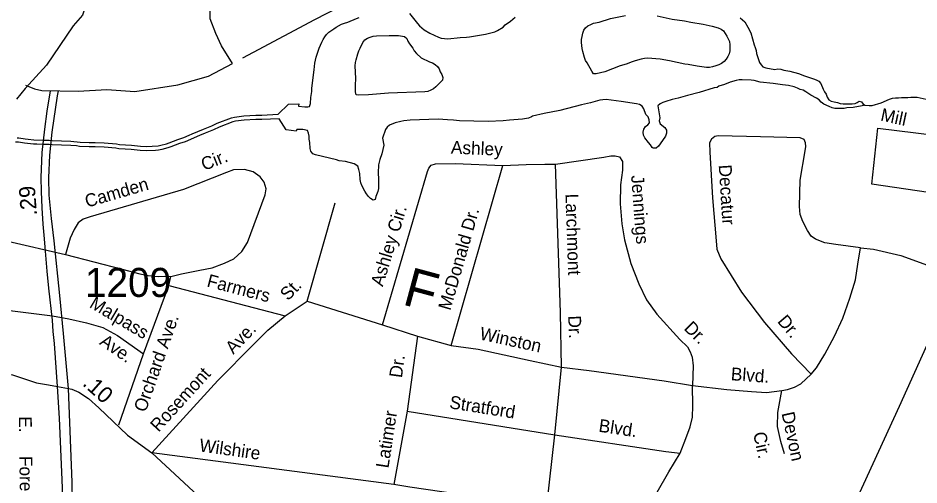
# Model space of a CAD drawing. Extents: x 1945482 to 2853149, y 66427 to 1015778.
# Drawn here: x 2330860 to 2335443, y 174332 to 176705 of the extents above; entities that cross this region are included whole.
import ezdxf

# ---------------------------------------------------------------- set-up
doc = ezdxf.new("R2010")
doc.units = 0
for name, color, linetype in [('Old_Level_10', 7, 'Continuous'), ('Old_Level_11', 7, 'Continuous'), ('Old_Level_17', 7, 'Continuous'), ('Old_Level_22', 7, 'Continuous'), ('Old_Level_32', 7, 'Continuous'), ('Old_Level_35', 7, 'Continuous'), ('Old_Level_59', 7, 'Continuous'), ('Old_Level_60', 7, 'Continuous'), ('Old_Level_61', 7, 'Continuous'), ('Old_Level_8', 7, 'Continuous')]:
    doc.layers.add(name, color=color, linetype=linetype)

msp = doc.modelspace()

# ---------------------------------------------------------------- linework, layer by layer
at = {"layer": 'Old_Level_32'}
for points in [[(2331061.4, 174832.3), (2331045.4, 175051.1), (2331038.7, 175112.3), (2331034.7, 175169.5), (2331016.5, 175332.2), (2331008.5, 175418.9), (2330997.7, 175539.7), (2330994, 175583.2), (2330988.3, 175657), (2330983.3, 175740.7), (2330979.9, 175823.2), (2330977.9, 175894.5), (2330982.6, 176021.6), (2330995.7, 176140.7), (2331009.1, 176231.5), (2331025.4, 176335.6)], [(2331117.4, 174822.7), (2331092.2, 175101.8), (2331073.3, 175295), (2331043.8, 175573.5), (2331029.8, 175685.6), (2331019.3, 175804.9), (2331017.3, 175893.4), (2331021.8, 176008.5), (2331033.3, 176125), (2331061.3, 176310.2), (2331065.3, 176334.9)], [(2327541.4, 175415.8), (2327645.9, 175398.7), (2327843.2, 175364.5), (2328018.4, 175339.3), (2328193.5, 175310.4), (2328318.4, 175291.1), (2328465.4, 175265.1), (2328729.2, 175225.6), (2328871.9, 175203), (2329277, 175135.1), (2329746, 175059.8), (2330225.2, 174982.6), (2330581.7, 174939.6), (2330832.8, 174891.9), (2330953.4, 174851.3), (2331015.4, 174840.2), (2331061.4, 174832.3)], [(2330835.6, 172746.6), (2330925.1, 172889.4), (2330961.9, 172948.2), (2331002.7, 173019.2), (2331020.4, 173053.2), (2331039.5, 173092.8), (2331055, 173127.8), (2331070.1, 173168.1), (2331091.4, 173236.5), (2331106, 173318.1), (2331111.7, 173362), (2331115.3, 173407.9), (2331117.5, 173481.6), (2331116.2, 173566.2), (2331115.3, 173643.8), (2331107.7, 173834), (2331104.6, 173917), (2331102.9, 174004.7), (2331093.9, 174167.9), (2331088.2, 174274.9), (2331085.1, 174358.5), (2331078.4, 174512.8), (2331070.9, 174672), (2331061.4, 174832.3)], [(2331061.4, 174832.3), (2331117.4, 174822.7)], [(2330409.6, 171923.1), (2330510.9, 172104.2), (2330571, 172212.1), (2330628.2, 172318.4), (2330686.2, 172423.4), (2330781.8, 172586.8), (2330871.6, 172729.5), (2330983.3, 172908.6), (2331043.8, 173010.8), (2331080.7, 173085.8), (2331109.5, 173159.6), (2331130.2, 173229.3), (2331145.4, 173304.8), (2331154.3, 173386.4), (2331156.8, 173469.5), (2331156.4, 173555.1), (2331154.7, 173625.1), (2331147.5, 173828.9), (2331141.2, 173989.3), (2331139.1, 174148.5), (2331135.3, 174346.1), (2331117.4, 174822.7)], [(2331117.4, 174822.7), (2331133.6, 174817.9), (2331170, 174803.5), (2331218.3, 174770.5), (2331270.9, 174724.3), (2331416.5, 174585.1), (2331540.9, 174494.5)], [(2331540.9, 174494.5), (2331962.3, 174102.7), (2332457.8, 173618.4), (2332671.1, 173397.6), (2332797.2, 173279.7), (2332931.5, 173164.5), (2332991.8, 173115.1), (2333074.1, 173052), (2333193.3, 172964.3), (2333651.1, 172681.7), (2333785.5, 172580.3), (2334124, 172369.9), (2334189.8, 172306), (2334373, 172197.9), (2334502.4, 172097.5), (2334850.1, 171868.6), (2334973.3, 171791.4), (2335178.7, 171651.5), (2335637.4, 171339.5), (2336007.1, 171089.7), (2336218.5, 170959.2), (2336366.5, 170896.1)], [(2336624.3, 172705.1), (2336519.5, 172760.2), (2336348.3, 172840.3), (2336188.5, 172929.8), (2336173.1, 172937.3), (2336082.4, 172981.7), (2335732, 173145.7), (2335274.8, 173369.8), (2335081, 173464.2), (2334804.6, 173623.3), (2334602.1, 173739.3), (2334163.2, 174006.2), (2333999.4, 174099.5), (2333934.2, 174129.1), (2333830.6, 174167), (2333747.7, 174189.6), (2333610.9, 174212.4), (2333548.5, 174221.8), (2333248.9, 174262.1), (2332852.4, 174320.2), (2332771.8, 174333.1), (2331540.9, 174494.5)]]:
    msp.add_lwpolyline(points, dxfattribs=at)
at = {"layer": 'Old_Level_35'}
for p, q in [((2333063.8, 175040.8), (2333325.9, 175955.7)), ((2332330.9, 175266.1), (2332472.9, 175765.7)), ((2330808.1, 175571.8), (2331100.9, 175503.3)), ((2331627.3, 175346.3), (2331637.4, 175390.6)), ((2331499, 174998.9), (2331627.3, 175346.3)), ((2331627.3, 175346.3), (2332219.6, 175191.5)), ((2332219.6, 175191.5), (2332330.9, 175266.1)), ((2332330.9, 175266.1), (2332713.8, 175145.1)), ((2332713.8, 175145.1), (2332891.9, 175088.2)), ((2332891.9, 175088.2), (2332839.1, 174706)), ((2332891.9, 175088.2), (2333063.8, 175040.8)), ((2331373.1, 174637.8), (2331499, 174998.9)), ((2333590.2, 174585.8), (2333624.5, 174931.1)), ((2332839.1, 174706), (2332771.8, 174333.1)), ((2332839.1, 174706), (2333590.2, 174585.8)), ((2333548.5, 174221.8), (2333590.2, 174585.8))]:
    msp.add_line(p, q, dxfattribs=at)
for points in [[(2331950.4, 176474.5), (2331895.9, 176564.8), (2331866.3, 176627.6), (2331836.8, 176701.6), (2331836.8, 176779.2), (2331840.5, 176819.9), (2331851.6, 176867.9), (2331873.7, 176904.9), (2331918, 176941.8), (2332243, 177200.6)], [(2331205.2, 176957.2), (2331206.9, 176872.1), (2331207.1, 176816), (2331202.9, 176766), (2331188.7, 176719.5), (2331140.9, 176665.4), (2331004.2, 176465.5)], [(2332002.9, 176502.5), (2332058.3, 176532), (2332370.3, 176697.9), (2332562.2, 176798.3)], [(2331004.2, 176465.5), (2330895.7, 176347.7), (2330852.8, 176293.4)], [(2330897.6, 176364.1), (2330943.6, 176346), (2330980.7, 176336.5), (2331166, 176333), (2331312.5, 176341.7), (2331453.8, 176331.9), (2331673.2, 176366.1), (2331829.2, 176410), (2331950.4, 176474.5)], [(2335716, 176085.6), (2335683.9, 175952.4), (2335670.1, 175851.4), (2335651.7, 175814.6), (2335605.9, 175800.8), (2335202.1, 175860.5), (2335234.2, 176145.3), (2335716, 176085.6)], [(2335145, 175537.4), (2335020.2, 175554.4), (2334963.8, 175562.4), (2334917.1, 175580.5), (2334894.5, 175595.7), (2334875.3, 175624.8), (2334851.5, 175671.8), (2334838.3, 175707.4), (2334834.7, 175747.3), (2334839.2, 175881.4), (2334863.2, 176030.3), (2334866.6, 176052.8), (2334865.9, 176070.5), (2334858.9, 176088.3), (2334838.6, 176095.7), (2334636.6, 176101.5), (2334422, 176107.1), (2334404.5, 176102.4), (2334386.9, 176089.6), (2334377.5, 176071.2), (2334379.4, 176023.3), (2334392.5, 175791.8), (2334411.4, 175572.3), (2334415, 175530.5), (2334435, 175481.4), (2334539.8, 175311.6), (2334657.8, 175158.1), (2334794.2, 174997.4), (2334894.4, 174895.4)], [(2333593.5, 175962.3), (2333840.2, 175998), (2333876, 176005.4), (2333898, 176004.3), (2333920.2, 175999.2), (2333935.3, 175975.9), (2333935, 175931.9), (2333923.9, 175857.3), (2333923.7, 175761.1), (2333931.7, 175659.4), (2333945.1, 175578.2), (2333977.8, 175457.4), (2334017.9, 175354.9), (2334057, 175272.4), (2334110, 175200.4), (2334227.1, 175071.1), (2334264.6, 175034.5), (2334279.7, 175009.2), (2334288.7, 174981.3), (2334294.4, 174937.6), (2334290.5, 174837.3)], [(2331637.4, 175390.6), (2331691, 175404.6), (2331784.4, 175424.4), (2331848, 175435.1), (2331911, 175459.6), (2331958.1, 175481.4), (2331998.6, 175518.8), (2332027, 175563.9), (2332117.2, 175805.8), (2332122.2, 175837.8), (2332112.6, 175871.6), (2332091.5, 175898.6), (2332056.7, 175923.5), (2332012.3, 175935.5), (2331956.3, 175933.3), (2331920.7, 175920.1), (2331701.9, 175833.3), (2331227.3, 175694.4), (2331191.9, 175683.2), (2331166.4, 175664.1), (2331145.8, 175631.1), (2331125.5, 175586.3), (2331100.9, 175503.3)], [(2332713.8, 175145.1), (2332942.8, 175924.4), (2332950.3, 175942.8), (2332961.6, 175957.4), (2332983.3, 175964.1), (2333083.3, 175966.1), (2333325.9, 175955.7)], [(2333325.9, 175955.7), (2333445.5, 175960.4), (2333539.7, 175962.2), (2333593.5, 175962.3)], [(2333624.5, 174931.1), (2333619.4, 175208.8), (2333593.5, 175962.3)], [(2334894.4, 174895.4), (2334921, 174926.3), (2334964.2, 174996.2), (2335012.8, 175088.1), (2335055.1, 175179.7), (2335091.1, 175281.2), (2335119.6, 175374.6), (2335132.1, 175454.8), (2335145, 175537.4)], [(2335145, 175537.4), (2335211.2, 175530.2), (2335350.7, 175497.6), (2335486.5, 175448.8), (2335572.1, 175410.2), (2335631.7, 175370.6)], [(2331100.9, 175503.3), (2331390.1, 175428.8), (2331479, 175404.4), (2331521.3, 175395.9), (2331573.3, 175392), (2331607.4, 175393.4), (2331637.4, 175390.6)], [(2335085.1, 174175.9), (2335132.9, 174274.7), (2335342.9, 174732.9), (2335631.7, 175370.6)], [(2330818.2, 175218.1), (2331035.2, 175190.6), (2331117.8, 175176.1), (2331208.6, 175155.4), (2331291.5, 175132.8), (2331365.3, 175091.7), (2331499, 174998.9)], [(2331540.9, 174494.5), (2331876.6, 174861.9), (2332057.4, 175045.3), (2332130.6, 175118.1), (2332219.6, 175191.5)], [(2333063.8, 175040.8), (2333200.8, 175022.3), (2333464.9, 174964.8), (2333624.5, 174931.1)], [(2333624.5, 174931.1), (2333765.3, 174912.7), (2334147.4, 174861.8), (2334290.5, 174837.3)], [(2334744.7, 174811.7), (2334773.4, 174816.4), (2334809.1, 174828), (2334842.2, 174845.4), (2334894.4, 174895.4)], [(2334228, 174492.9), (2334257.2, 174567.9), (2334278.8, 174626.8), (2334290.6, 174675.5), (2334292.6, 174733.4), (2334290.5, 174837.3)], [(2334290.5, 174837.3), (2334465.3, 174816.3), (2334591.6, 174807.2), (2334668, 174802.4), (2334744.7, 174811.7)], [(2334759.4, 174489.4), (2334740.9, 174552.7), (2334722.5, 174629.2), (2334725.1, 174700.5), (2334744.7, 174811.7)], [(2333590.2, 174585.8), (2334155.7, 174501.8), (2334228, 174492.9)], [(2333999.4, 174099.5), (2334169.7, 174398.3), (2334228, 174492.9)]]:
    msp.add_lwpolyline(points, dxfattribs=at)
at = {"layer": 'Old_Level_59'}
msp.add_lwpolyline([(2335166.9, 176262.4), (2335189, 176260), (2335204.2, 176260.3), (2335250.2, 176274.5), (2335292, 176293.1), (2335307.5, 176297.3), (2335323, 176299), (2335338.5, 176299.2), (2335353.7, 176301), (2335386, 176302.2), (2335401, 176303.5), (2335433, 176303.4), (2335480, 176292.4)], dxfattribs=at)
at = {"layer": 'Old_Level_60'}
for points in [[(2332183.6, 176216.7), (2332236, 176267.2), (2332288.3, 176269.1), (2332286.4, 176257.9), (2332319.2, 176253.7), (2332334.7, 176254.2), (2332342.7, 176255.6), (2332347.5, 176270.5), (2332349.5, 176300.9), (2332354, 176332.7), (2332355, 176348.3), (2332366.2, 176442.8), (2332367.5, 176459.4), (2332369.5, 176475.4), (2332376.5, 176506.6), (2332391.5, 176552.9), (2332399, 176567.5), (2332405, 176582.8), (2332411.7, 176596.3), (2332420, 176609.2), (2332430, 176621.8), (2332440.2, 176632.8), (2332466.5, 176649.8), (2332479, 176659.1), (2332506, 176674.2), (2332521.2, 176680), (2332537.5, 176684.2), (2332581.2, 176702.9), (2332596, 176708.2)], [(2332852, 176727.8), (2332872.5, 176703.7), (2332891.5, 176678), (2332902.2, 176666.3), (2332914, 176655.2), (2332926.7, 176646.2), (2332954.2, 176629.2), (2332998.7, 176607.9), (2333013.2, 176603.9), (2333028.7, 176600.8), (2333045.5, 176600.3), (2333109.5, 176607.1), (2333140.7, 176608.7), (2333156, 176610.3), (2333237.7, 176622.9), (2333284.7, 176634.6), (2333299.7, 176641.7), (2333327, 176659.7), (2333338.5, 176670.7), (2333365, 176689.8), (2333376.2, 176700.3), (2333389.2, 176709.9)], [(2334534, 176706.4), (2334557, 176686.1), (2334573, 176658.2), (2334587.5, 176630.6), (2334603.7, 176569.8), (2334609.5, 176555.5), (2334614, 176539.9), (2334616.5, 176524.6), (2334626.2, 176494.6), (2334632.2, 176480), (2334640.2, 176467.1), (2334649, 176457.1), (2334664.2, 176452.8), (2334709.7, 176443.1), (2334724.5, 176447.3), (2334740.2, 176445.7), (2334755.2, 176441.1), (2334785.5, 176435.6), (2334830.2, 176423.4), (2334860.2, 176411.4), (2334905.7, 176397.1), (2334920.5, 176391.5), (2334933.7, 176383.7), (2334943.7, 176373), (2334955.5, 176343.9), (2334962, 176330.3), (2334970.5, 176317.6), (2334976, 176303.4), (2334984, 176289.9), (2334996.7, 176283.1), (2335011.7, 176279.4), (2335027.5, 176276.8), (2335041.5, 176271.6), (2335057, 176268.7), (2335103, 176269.4), (2335118.2, 176271.3), (2335128, 176276.2), (2335139, 176283.4), (2335150, 176280), (2335158, 176266.8), (2335166.9, 176262.4)], [(2335166.9, 176262.4), (2335153, 176258.4), (2335107.2, 176251.3), (2335076.5, 176248.3), (2335061.7, 176246), (2335015.5, 176246), (2335000.5, 176249.5), (2334985.5, 176254.9), (2334958, 176268.3), (2334945.2, 176277.9), (2334934.5, 176289), (2334921.5, 176298.5), (2334893, 176313.1), (2334867, 176330.9), (2334853.2, 176338.3), (2334838.7, 176342.7), (2334824, 176349.3), (2334808.5, 176354.9), (2334778.7, 176362), (2334747.7, 176365), (2334701, 176372.2), (2334635.2, 176379.9), (2334605.2, 176387.2), (2334589.5, 176389.3), (2334542.7, 176391.2), (2334527.5, 176391.1), (2334512.7, 176388.2), (2334482.7, 176378.9), (2334453.5, 176367.3), (2334425.5, 176358.5), (2334415.7, 176353), (2334400.7, 176349.8), (2334325, 176326.8), (2334265, 176312.1), (2334218.5, 176298), (2334187, 176290.6), (2334155.5, 176281.7), (2334140, 176276.3), (2334126.5, 176269.9), (2334115, 176259.4), (2334124.5, 176198), (2334121.5, 176183), (2334125.7, 176168.3), (2334149.5, 176149.4), (2334157.7, 176136.1), (2334158, 176119.7), (2334154, 176104.6), (2334126.2, 176066.7), (2334118, 176053.8), (2334106.5, 176044), (2334091, 176043.2), (2334085, 176047.2), (2334077.7, 176060.3), (2334067, 176071.9), (2334048, 176095.7), (2334041.2, 176109.8), (2334039, 176125.8), (2334043.5, 176140.8), (2334051.5, 176153.6), (2334063.2, 176162.9), (2334072.2, 176173), (2334071.2, 176188.2), (2334064.5, 176202.7), (2334054.2, 176214.2), (2334043, 176243.8), (2334034.5, 176256.9), (2334021.5, 176265.8), (2334006.5, 176268.9), (2333928.7, 176280.6), (2333851.5, 176290.5), (2333835.2, 176290.2), (2333819, 176288.6), (2333772.5, 176274.8), (2333725.5, 176264.5), (2333615.7, 176235.8), (2333536.5, 176220.8), (2333476.7, 176206.1), (2333472, 176202.5), (2333456.7, 176197.1), (2333426, 176191.5), (2333360.2, 176185.8), (2333328.5, 176182), (2333250.7, 176179.5), (2333106.2, 176183), (2333075.2, 176186.4), (2333044, 176187.6), (2332997, 176190.7), (2332854, 176185.9), (2332823.2, 176182.6), (2332807.7, 176179.6), (2332778, 176172.2), (2332750, 176160), (2332738.5, 176150.1), (2332729.2, 176138), (2332714, 176094.4), (2332720.5, 176058.5), (2332710.3, 176014.4), (2332700.7, 175986.2), (2332693.4, 175958.5), (2332691.7, 175917.8)], [(2330856.5, 176095.7), (2330863.7, 176095.6), (2330896, 176091.6), (2330911, 176088.8), (2330940.5, 176085.9), (2330988, 176085), (2331003.5, 176083.7), (2331019.2, 176083.8), (2331034.5, 176082), (2331082, 176081.3), (2331129, 176079.6), (2331175.5, 176074.7), (2331222.2, 176072.3), (2331252.2, 176073.2), (2331299, 176071.3), (2331361.5, 176066.3), (2331376.5, 176062.5), (2331406.7, 176060.3), (2331437, 176059.5), (2331483, 176053.7), (2331512.7, 176052.9), (2331572.2, 176055.4), (2331586.5, 176058.3), (2331616, 176066), (2331629.7, 176070.6), (2331673, 176087.5), (2331688.7, 176093.1), (2331703.7, 176097.4), (2331731.2, 176110.4), (2331746.5, 176116.2), (2331774.2, 176129), (2331803.7, 176140.1), (2331846.2, 176157.5), (2331873.7, 176170.7), (2331946, 176198.8), (2331962, 176202.1), (2332008, 176208.5), (2332070, 176210.8), (2332100.5, 176210.9), (2332183.6, 176216.7)], [(2332189.2, 176192.4), (2332101, 176188.9), (2332070.5, 176188.8), (2332010, 176186.5), (2331966, 176180.5), (2331952, 176177.6), (2331882.5, 176150.5), (2331855, 176137.3), (2331811.7, 176119.5), (2331783, 176108.8), (2331711, 176076.6), (2331680.7, 176066.9), (2331637, 176049.8), (2331622.2, 176045), (2331591.2, 176036.9), (2331575.2, 176033.6), (2331558.7, 176032.3), (2331512.7, 176030.9), (2331481.5, 176031.7), (2331435.2, 176037.5), (2331405.2, 176038.3), (2331373.5, 176040.7), (2331357.7, 176044.5), (2331297.7, 176049.3), (2331252.5, 176051.2), (2331221.7, 176050.3), (2331173.2, 176052.7), (2331157.7, 176054.9), (2331128, 176057.6), (2331081.2, 176059.3), (2331033.2, 176060), (2331018, 176061.8), (2331002.7, 176061.7), (2330987, 176063), (2330955.2, 176064), (2330939.5, 176063.9), (2330907.7, 176067), (2330892.5, 176069.8), (2330862, 176073.6), (2330847.2, 176073.7)], [(2332598, 175914.9), (2332592.9, 175935.9), (2332587.9, 175952.8), (2332569.2, 175963.6), (2332526.3, 175975.4), (2332494, 175979.3), (2332479.7, 175984), (2332374, 176009.3), (2332360, 176015.8), (2332350.2, 176027.8), (2332346.2, 176042.6), (2332344, 176073.4), (2332340.7, 176088.9), (2332340.2, 176104.1), (2332337.2, 176119.6), (2332332.2, 176133.8), (2332308.5, 176139.2), (2332279, 176138.2), (2332275.2, 176130.7), (2332224.7, 176136.3), (2332189.2, 176192.4)], [(2332666.5, 175779.9), (2332653, 175788.1), (2332642.2, 175798.9), (2332633, 175811), (2332624.5, 175824.7), (2332609.7, 175853.5), (2332603.2, 175868.2), (2332600, 175883.9), (2332598, 175914.9)], [(2332691.7, 175917.8), (2332693.5, 175885.5), (2332694, 175838.8), (2332691, 175824), (2332679.7, 175797.4), (2332677, 175782.6), (2332666.5, 175779.9)]]:
    msp.add_lwpolyline(points, dxfattribs=at)
at = {"layer": 'Old_Level_61'}
for points in [[(2333801, 176421.4), (2333786.5, 176422.5), (2333778, 176435.9), (2333755, 176477), (2333746.2, 176490.3), (2333741, 176505.2), (2333732.5, 176535.6), (2333729.7, 176550.8), (2333727, 176581.5), (2333727, 176597), (2333729.2, 176612.2), (2333732.7, 176627.9), (2333738, 176643), (2333746, 176656.3), (2333758.5, 176666.4), (2333773.2, 176672.7), (2333787.5, 176679.3), (2333815.5, 176685.1), (2333874.5, 176702.4), (2333949.5, 176717.5)], [(2334110.7, 176715.9), (2334187.7, 176700.4), (2334250.2, 176691.2), (2334281.5, 176684.9), (2334344.7, 176674.6), (2334391.5, 176664.1), (2334422, 176654.9), (2334436, 176649), (2334448, 176639.5), (2334465.2, 176613.5), (2334478.5, 176586.1), (2334481, 176569.9), (2334481.5, 176554.3), (2334480.7, 176538.9), (2334477, 176523.8), (2334470.7, 176509.9), (2334462.5, 176496.2), (2334451.5, 176483.9), (2334438.5, 176474.5), (2334424.2, 176467.2), (2334409, 176461.6), (2334392.7, 176457), (2334377.2, 176454.2), (2334361.7, 176454.1), (2334315, 176460.4), (2334269.2, 176469.4), (2334252, 176471.7), (2334173, 176488), (2334125.5, 176495.7), (2334062.2, 176501.2), (2334046.2, 176499.2), (2334030.2, 176495.7), (2333998.7, 176488.1), (2333983.7, 176483.4), (2333953, 176471.3), (2333922.5, 176462), (2333845.5, 176432.1), (2333801, 176421.4)], [(2332593.6, 176313.4), (2332580.8, 176314.8), (2332577.3, 176330.2), (2332576.3, 176364.4), (2332578.1, 176397.9), (2332575.8, 176463.1), (2332576.8, 176478.5), (2332580.3, 176493.5), (2332589.3, 176523), (2332594.3, 176538.5), (2332600.3, 176553), (2332614.8, 176581.4), (2332624.3, 176593.9), (2332637.1, 176602.7), (2332651.6, 176608.9), (2332667.3, 176612.8), (2332683.6, 176615), (2332747.8, 176617.1), (2332794.8, 176616.5), (2332825.3, 176611.1), (2332837.3, 176601.6), (2332842.6, 176587.4), (2332850.8, 176574.1), (2332868.3, 176552), (2332875.1, 176538.3), (2332886.1, 176525.1), (2332910.8, 176502.8), (2332953.3, 176482.8), (2332968.6, 176477.3), (2332982.1, 176469.7), (2332993.6, 176459.7), (2333002.1, 176446.7), (2333007.8, 176432.1), (2333015.3, 176418.2), (2333020.1, 176403.8), (2333019.6, 176388.7), (2332985.3, 176355), (2332972.6, 176345.6), (2332959.3, 176337.9), (2332944.3, 176332.6), (2332928.8, 176329.8), (2332744.1, 176323), (2332642.8, 176315), (2332593.6, 176313.4)]]:
    msp.add_lwpolyline(points, dxfattribs=at)

# ---------------------------------------------------------------- texts
at = {"layer": 'Old_Level_10'}
for s, height, rotation, p in [('Mill', 65.62, 347.8658, (2335243.5, 176184.1)), ('Ashley', 65.62, 357.5424, (2333061, 176016.3)), ('Cir.', 65.62, 21.6362, (2331806.9, 175927.9)), ('Decatur', 65.62, 273.5852, (2334424, 175958.3)), ('Camden', 65.62, 16.3125, (2331211.3, 175741)), ('Jennings', 65.62, 274.4249, (2333978.1, 175904.2)), ('Larchmont', 65.62, 271.9683, (2333644.4, 175811.2)), ('Ashley Cir.', 65.617, 73.0761, (2332715.4, 175336.7)), ('McDonald Dr.', 65.617, 73.9601, (2333059.1, 175215.3)), ('Farmers ', 65.62, 345.5558, (2331816.7, 175341)), ('St.', 65.62, 46.0681, (2332233.5, 175264.8)), ('Malpass', 65.62, 329.3741, (2331218.8, 175237.3)), ('Dr.', 65.62, 310.3142, (2334719.2, 175161.8)), ('Orchard Ave.', 65.617, 70.7849, (2331509.2, 174697.7)), ('Dr.', 65.62, 272.9487, (2333657.8, 175191.5)), ('Dr.', 65.62, 315.7479, (2334243.4, 175123.9)), ('Ave.', 65.62, 46.0681, (2331955, 174993.1)), ('Winston', 65.62, 347.7256, (2333204.2, 175071.9)), ('Ave.', 65.62, 325.4355, (2331270.3, 175048.8)), ('Dr.', 65.62, 82.1327, (2332812.6, 174873.4)), ('Rosemont', 65.62, 47.5872, (2331574.7, 174597.1)), ('Blvd.', 65.62, 355.8769, (2334484.2, 174864.3)), ('Stratford', 65.62, 350.9041, (2333051.3, 174721.9)), ('Latimer', 65.62, 81.3203, (2332744.2, 174414.1)), ('Devon', 65.62, 282.1763, (2334743.2, 174696)), ('E.', 65.62, 270.1492, (2330864.7, 174680.6)), ('Blvd.', 65.62, 351.5564, (2333810.5, 174602.8)), ('Cir.', 65.62, 282.1763, (2334598.6, 174594.4)), ('Forest', 65.62, 270.709, (2330867.1, 174479))]:
    msp.add_text(s, height=height, rotation=rotation, dxfattribs=at).set_placement(p)
at = {"layer": 'Old_Level_11'}
msp.add_text('Wilshire', height=65.62, rotation=352.0114, dxfattribs=at).set_placement((2331779.4, 174502.6))
at = {"layer": 'Old_Level_17'}
for s, rotation, p in [('.29', 94.3404, (2330957, 175703.1)), ('.10', 318.3646, (2331183.7, 174841.3))]:
    msp.add_text(s, height=82.02, rotation=rotation, dxfattribs=at).set_placement(p)
at = {"layer": 'Old_Level_22'}
msp.add_text('F', height=196.8, rotation=344.9188, dxfattribs=at).set_placement((2332809.1, 175250.7))
at = {"layer": 'Old_Level_8'}
msp.add_text('1209', height=147.64, dxfattribs=at).set_placement((2331200.2, 175287.5))

doc.saveas('drawing.dxf')
